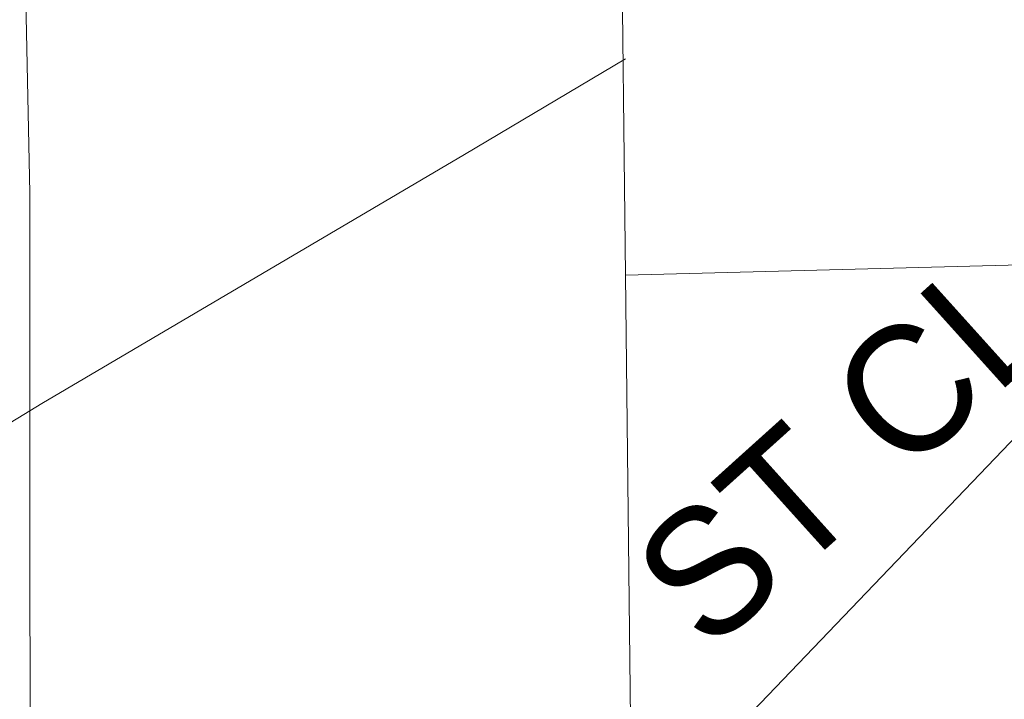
# Model space of a CAD drawing. Header units: feet. Extents: x 92 to 141.3, y -5 to 23.6.
# Tile 583 of 651: x 129.3 to 130.2, y 16.2 to 16.8. Entities that reach past the tile are written whole.
import ezdxf

# ---------------------------------------------------------------- set-up
doc = ezdxf.new("R2010")
doc.units = ezdxf.units.FT
doc.header["$MEASUREMENT"] = 0
doc.layers.add('CUY - Design$0$GM_X_City_Street', color=7, linetype='Continuous', lineweight=0)
doc.layers.add('CUY - Design$0$GM_X_Rail_Line', color=7, linetype='Continuous', lineweight=13)
doc.layers.add('TX_X_20', color=7, linetype='Continuous')
doc.styles.add('CUY - Design$0$Styledgn030', font='dgn030.shx')

msp = doc.modelspace()

# ---------------------------------------------------------------- linework, layer by layer
at = {"layer": 'CUY - Design$0$GM_X_City_Street', "flags": 128}
for points in [[(129.85153, 15.44803), (129.84657, 16.04832), (129.84643, 16.06645), (129.84063, 16.58038), (129.83668, 16.93094), (129.83468, 17.00047), (129.83402, 17.06749), (129.83439, 17.07256)], [(129.29667, 15.75316), (129.29665, 15.84518), (129.2964, 16.65512), (129.29138, 16.89016)], [(130.3309, 16.55633), (130.32382, 16.56439), (130.30684, 16.58477), (130.29912, 16.59032), (130.28368, 16.59187), (129.84063, 16.58038)], [(129.30816, 15.76557), (129.35609, 15.8174), (129.38515, 15.84881), (129.4396, 15.89465), (129.48257, 15.92616), (129.51983, 15.95195), (129.53988, 15.9634), (129.55993, 15.97199), (129.60577, 15.98631), (129.7003, 16.01781), (129.84643, 16.06645), (130.32382, 16.56439)]]:
    msp.add_lwpolyline(points, dxfattribs=at)
at = {"layer": 'CUY - Design$0$GM_X_Rail_Line', "flags": 128}
msp.add_lwpolyline([(129.14997, 16.36703), (129.16514, 16.37638), (129.30713, 16.46307), (129.69354, 16.69072), (129.84073, 16.77797)], dxfattribs=at)

# ---------------------------------------------------------------- texts
at = {"layer": 'TX_X_20', "style": 'CUY - Design$0$Styledgn030'}
msp.add_text('ST CLAIR AVE', height=0.1157, rotation=41.99759, dxfattribs=at).set_placement((129.91657, 16.23337))

doc.saveas('drawing.dxf')
